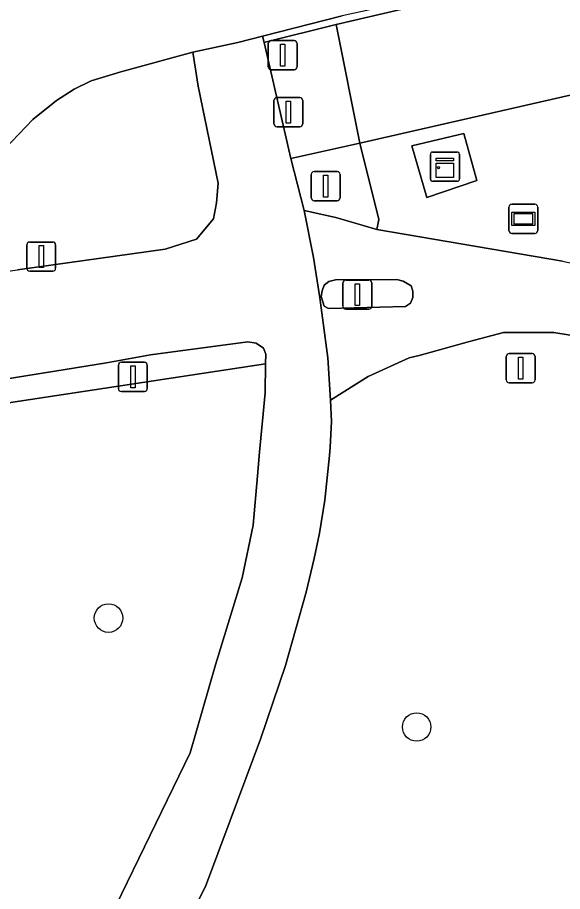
# Model space of a CAD drawing. Extents: x 162879 to 165540, y 384011 to 385181.
# Drawn here: x 164603.91 to 164622.6, y 385052.55 to 385082.51 of the extents above; entities that cross this region are included whole.
import ezdxf

# ---------------------------------------------------------------- set-up
doc = ezdxf.new("R2010")
doc.units = 0
for name, color, linetype in [('IMGEO_Berm_groen', 7, 'Continuous'), ('IMGEO_Berm_open', 7, 'Continuous'), ('IMGEO_Boom', 7, 'Continuous'), ('IMGEO_Drukknoppaal', 7, 'Continuous'), ('IMGEO_Fietspad_gesloten', 7, 'Continuous'), ('IMGEO_Fietspad_open', 7, 'Continuous'), ('IMGEO_Groenvoorziening', 7, 'Continuous'), ('IMGEO_Kast', 7, 'Continuous'), ('IMGEO_OVBaan_gesloten', 7, 'Continuous'), ('IMGEO_Verkeersbordpaal', 7, 'Continuous'), ('IMGEO_Verkeerseiland_open', 7, 'Continuous'), ('IMGEO_Verkeersregelinstallatiepaal', 7, 'Continuous'), ('IMGEO_Voetpad_open', 7, 'Continuous'), ('IMGEO_Wegwijzer', 7, 'Continuous')]:
    doc.layers.add(name, color=color, linetype=linetype)

msp = doc.modelspace()

# ---------------------------------------------------------------- linework, layer by layer
at = {"layer": 'IMGEO_Berm_groen'}
msp.add_lwpolyline([(164719.282, 385099.671), (164719.13, 385100.522), (164718.45, 385104.322), (164713.486, 385103.401), (164698.982, 385100.582), (164667.371, 385094.046), (164655.04, 385091.386), (164642.293, 385088.586), (164629.439, 385085.667), (164614.836, 385082.268), (164615.652, 385078.203), (164629.569, 385081.371), (164650.853, 385086.216), (164658.793, 385088.023), (164659.479, 385085.011), (164659.461, 385086.255), (164659.848, 385087.093), (164660.349, 385087.538), (164661.709, 385088.2), (164666.011, 385089.107), (164701.129, 385096.318)], close=True, dxfattribs=at)
at = {"layer": 'IMGEO_Berm_open'}
msp.add_lwpolyline([(164718.45, 385104.322), (164718.399, 385104.608), (164716.206, 385104.189), (164705.543, 385102.119), (164695.302, 385100.068), (164680.982, 385097.197), (164671.148, 385095.097), (164659.639, 385092.571), (164653.471, 385091.23), (164647.874, 385090.014), (164637.467, 385087.663), (164625.32, 385084.938), (164617.099, 385083.003), (164615.044, 385082.558), (164612.311, 385081.867), (164612.364, 385081.651), (164612.401, 385081.66), (164614.836, 385082.268), (164629.439, 385085.667), (164642.293, 385088.586), (164655.04, 385091.386), (164667.371, 385094.046), (164698.982, 385100.582), (164713.486, 385103.401)], close=True, dxfattribs=at)
at = {"layer": 'IMGEO_Boom'}
for centre in [(164607.03, 385061.921), (164617.595, 385058.188)]:
    msp.add_circle(centre, 0.489, dxfattribs=at)
at = {"layer": 'IMGEO_Drukknoppaal'}
for p, q in [((164612.699, 385078.86), (164612.699, 385079.66)), ((164612.699, 385079.66), (164612.699, 385078.86)), ((164612.799, 385079.76), (164613.589, 385079.76)), ((164613.589, 385079.76), (164612.799, 385079.76)), ((164613.689, 385079.66), (164613.689, 385078.86)), ((164613.689, 385078.86), (164613.689, 385079.66)), ((164613.589, 385078.76), (164612.799, 385078.76)), ((164612.799, 385078.76), (164613.589, 385078.76)), ((164604.328, 385074.81), (164605.118, 385074.81)), ((164605.118, 385074.81), (164604.328, 385074.81)), ((164604.228, 385073.91), (164604.228, 385074.71)), ((164604.228, 385074.71), (164604.228, 385073.91)), ((164605.218, 385074.71), (164605.218, 385073.91)), ((164605.218, 385073.91), (164605.218, 385074.71)), ((164605.118, 385073.81), (164604.328, 385073.81)), ((164604.328, 385073.81), (164605.118, 385073.81))]:
    msp.add_line(p, q, dxfattribs=at)
for points in [[(164613.119, 385079.635), (164613.269, 385079.635), (164613.269, 385078.885), (164613.119, 385078.885), (164613.119, 385079.635)], [(164604.648, 385074.685), (164604.798, 385074.685), (164604.798, 385073.935), (164604.648, 385073.935), (164604.648, 385074.685)]]:
    msp.add_lwpolyline(points, dxfattribs=at)
for centre, start, end in [((164612.799, 385079.66), 90, 180), ((164612.799, 385079.66), 90, 180), ((164613.589, 385079.66), 0, 90), ((164613.589, 385079.66), 360, 90), ((164612.799, 385078.86), 180, 270), ((164612.799, 385078.86), 180, 270), ((164613.589, 385078.86), 270, 0), ((164613.589, 385078.86), 270, 0), ((164604.328, 385074.71), 90, 180), ((164604.328, 385074.71), 90, 180), ((164605.118, 385074.71), 0, 90), ((164605.118, 385074.71), 360, 90), ((164604.328, 385073.91), 180, 270), ((164604.328, 385073.91), 180, 270), ((164605.118, 385073.91), 270, 0), ((164605.118, 385073.91), 270, 0)]:
    msp.add_arc(centre, 0.1, start, end, dxfattribs=at)
at = {"layer": 'IMGEO_Fietspad_gesloten'}
msp.add_lwpolyline([(164622.597, 385074.151), (164616.231, 385075.233), (164614.823, 385075.647), (164613.739, 385075.884), (164614.053, 385074.276), (164614.279, 385072.898), (164614.554, 385070.841), (164614.637, 385069.386), (164615.933, 385070.196), (164617.338, 385070.838), (164617.678, 385070.921), (164619.404, 385071.396), (164620.572, 385071.714), (164622.303, 385071.709), (164625.736, 385071.15)], dxfattribs=at)
msp.add_lwpolyline([(164617.458, 385072.905), (164617.379, 385072.713), (164617.209, 385072.602), (164614.576, 385072.533), (164614.418, 385072.61), (164614.326, 385072.946), (164614.351, 385073.133), (164614.424, 385073.326), (164614.586, 385073.452), (164614.809, 385073.515), (164616.915, 385073.53), (164617.127, 385073.466), (164617.405, 385073.307), (164617.469, 385073.126)], close=True, dxfattribs=at)
at = {"layer": 'IMGEO_Fietspad_open'}
for points in [[(164605.146, 385042.553), (164610.359, 385052.718), (164611.199, 385054.988), (164612.245, 385057.775), (164613.099, 385060.291), (164613.807, 385062.809), (164614.085, 385063.963), (164614.26, 385064.83), (164614.448, 385065.965), (164614.603, 385067.496), (164614.632, 385067.781), (164614.677, 385068.661), (164614.637, 385069.386), (164614.554, 385070.841), (164614.279, 385072.898), (164614.053, 385074.276), (164613.739, 385075.884), (164613.279, 385077.671), (164612.364, 385081.651), (164612.311, 385081.867), (164611.464, 385081.653), (164609.926, 385081.32), (164610.102, 385080.149), (164610.795, 385076.829), (164610.734, 385076.158), (164610.624, 385075.603), (164610.041, 385074.903), (164608.969, 385074.566), (164603.907, 385073.857)], [(164602.407, 385069.933), (164606.958, 385070.669), (164608.473, 385070.946), (164611.811, 385071.386), (164612.088, 385071.339), (164612.339, 385071.176), (164612.419, 385070.962), (164612.412, 385070.632), (164612.398, 385069.637), (164612.203, 385067.603), (164612.143, 385066.799), (164611.988, 385065.101), (164611.609, 385063.296), (164610.703, 385060.313), (164609.827, 385057.3), (164605.912, 385049.235)]]:
    msp.add_lwpolyline(points, dxfattribs=at)
at = {"layer": 'IMGEO_Groenvoorziening'}
for points in [[(164661.78, 385077.78), (164660.19, 385082.432), (164659.722, 385083.86), (164659.479, 385085.011), (164658.793, 385088.023), (164650.853, 385086.216), (164629.569, 385081.371), (164615.652, 385078.203), (164616.295, 385075.576), (164616.231, 385075.233), (164622.597, 385074.151), (164625.465, 385073.535), (164629.517, 385072.572), (164631.583, 385072.063), (164635.565, 385070.558), (164638.736, 385071.161), (164643.085, 385071.988), (164645.882, 385073.105), (164653.767, 385075.537), (164662.317, 385077.236)], [(164609.926, 385081.32), (164607.456, 385080.646), (164606.435, 385080.331), (164605.847, 385080.051), (164605.249, 385079.662), (164604.433, 385079.011), (164603.47, 385078.003), (164602.988, 385077.216), (164602.57, 385076.449), (164602.218, 385075.325), (164602.031, 385073.594), (164603.907, 385073.857), (164608.969, 385074.566), (164610.041, 385074.903), (164610.624, 385075.603), (164610.734, 385076.158), (164610.795, 385076.829), (164610.102, 385080.149)], [(164619.662, 385076.921), (164617.942, 385076.334), (164617.431, 385078.103), (164619.208, 385078.534)], [(164612.412, 385070.632), (164602.309, 385069.106), (164602.175, 385069.12), (164602.174, 385069.061), (164602.147, 385066.477), (164601.93, 385063.453), (164601.701, 385059.851), (164601.378, 385057.547), (164600.803, 385054.525), (164600.17, 385052.23), (164599.492, 385049.407), (164599.02, 385047.563), (164598.357, 385045.006), (164598.487, 385044.895), (164602.374, 385042.534), (164603.567, 385044.765), (164605.912, 385049.235), (164609.827, 385057.3), (164610.703, 385060.313), (164611.609, 385063.296), (164611.988, 385065.101), (164612.143, 385066.799), (164612.203, 385067.603), (164612.398, 385069.637)]]:
    msp.add_lwpolyline(points, close=True, dxfattribs=at)
msp.add_lwpolyline([(164625.736, 385071.15), (164622.303, 385071.709), (164620.572, 385071.714), (164619.404, 385071.396), (164617.678, 385070.921), (164617.338, 385070.838), (164615.933, 385070.196), (164614.637, 385069.386), (164614.677, 385068.661), (164614.632, 385067.781), (164614.603, 385067.496), (164614.448, 385065.965), (164614.26, 385064.83), (164614.085, 385063.963), (164613.807, 385062.809), (164613.099, 385060.291), (164612.245, 385057.775), (164611.199, 385054.988), (164610.359, 385052.718), (164605.146, 385042.553)], dxfattribs=at)
at = {"layer": 'IMGEO_Kast'}
for p, q in [((164618.064, 385076.967), (164618.064, 385077.808)), ((164618.064, 385077.808), (164618.064, 385076.967)), ((164618.139, 385077.892), (164618.98, 385077.892)), ((164618.98, 385077.892), (164618.139, 385077.892)), ((164619.064, 385077.817), (164619.064, 385076.976)), ((164619.064, 385076.976), (164619.064, 385077.817)), ((164618.989, 385076.892), (164618.148, 385076.892)), ((164618.148, 385076.892), (164618.989, 385076.892))]:
    msp.add_line(p, q, dxfattribs=at)
for points in [[(164618.259, 385077.682), (164618.859, 385077.682), (164618.859, 385077.597), (164618.259, 385077.597), (164618.259, 385077.682)], [(164618.259, 385077.507), (164618.859, 385077.507), (164618.859, 385077.018), (164618.259, 385077.018), (164618.259, 385077.507)]]:
    msp.add_lwpolyline(points, dxfattribs=at)
msp.add_circle((164618.343, 385077.356), 0.0377, dxfattribs=at)
for centre, start, end in [((164618.142, 385077.814), 92.4484, 184.2845), ((164618.142, 385077.814), 92.4484, 184.2845), ((164618.986, 385077.814), 2.4484, 94.2845), ((164618.986, 385077.814), 2.4484, 94.2845), ((164618.142, 385076.97), 182.4484, 274.2845), ((164618.142, 385076.97), 182.4484, 274.2845), ((164618.986, 385076.97), 272.4484, 4.2845), ((164618.986, 385076.97), 272.4484, 4.2845)]:
    msp.add_arc(centre, 0.0779, start, end, dxfattribs=at)
at = {"layer": 'IMGEO_OVBaan_gesloten'}
msp.add_lwpolyline([(164599.393, 385082.742), (164601.404, 385073.395), (164601.761, 385071.739), (164602.181, 385069.784), (164602.031, 385073.594), (164602.218, 385075.325), (164602.57, 385076.449), (164602.988, 385077.216), (164603.47, 385078.003), (164604.433, 385079.011), (164605.249, 385079.662), (164605.847, 385080.051), (164606.435, 385080.331), (164607.456, 385080.646), (164609.926, 385081.32), (164611.464, 385081.653), (164612.311, 385081.867), (164615.044, 385082.558)], dxfattribs=at)
at = {"layer": 'IMGEO_Verkeersbordpaal'}
for p, q in [((164614.078, 385077.226), (164614.868, 385077.226)), ((164614.868, 385077.226), (164614.078, 385077.226)), ((164613.978, 385076.326), (164613.978, 385077.126)), ((164613.978, 385077.126), (164613.978, 385076.326)), ((164614.968, 385077.126), (164614.968, 385076.326)), ((164614.968, 385076.326), (164614.968, 385077.126)), ((164614.868, 385076.226), (164614.078, 385076.226)), ((164614.078, 385076.226), (164614.868, 385076.226)), ((164615.065, 385072.606), (164615.065, 385073.406)), ((164615.065, 385073.406), (164615.065, 385072.606)), ((164615.165, 385073.506), (164615.955, 385073.506)), ((164615.955, 385073.506), (164615.165, 385073.506)), ((164616.055, 385073.406), (164616.055, 385072.606)), ((164616.055, 385072.606), (164616.055, 385073.406)), ((164615.955, 385072.506), (164615.165, 385072.506)), ((164615.165, 385072.506), (164615.955, 385072.506)), ((164620.768, 385070.984), (164621.558, 385070.984)), ((164621.558, 385070.984), (164620.768, 385070.984)), ((164607.47, 385070.687), (164608.26, 385070.687)), ((164608.26, 385070.687), (164607.47, 385070.687)), ((164620.668, 385070.084), (164620.668, 385070.884)), ((164620.668, 385070.884), (164620.668, 385070.084)), ((164621.658, 385070.884), (164621.658, 385070.084)), ((164621.658, 385070.084), (164621.658, 385070.884)), ((164607.37, 385069.787), (164607.37, 385070.587)), ((164607.37, 385070.587), (164607.37, 385069.787)), ((164608.36, 385070.587), (164608.36, 385069.787)), ((164608.36, 385069.787), (164608.36, 385070.587)), ((164621.558, 385069.984), (164620.768, 385069.984)), ((164620.768, 385069.984), (164621.558, 385069.984)), ((164608.26, 385069.687), (164607.47, 385069.687)), ((164607.47, 385069.687), (164608.26, 385069.687))]:
    msp.add_line(p, q, dxfattribs=at)
for points in [[(164614.398, 385077.101), (164614.548, 385077.101), (164614.548, 385076.351), (164614.398, 385076.351), (164614.398, 385077.101)], [(164615.485, 385073.381), (164615.635, 385073.381), (164615.635, 385072.631), (164615.485, 385072.631), (164615.485, 385073.381)], [(164621.088, 385070.859), (164621.238, 385070.859), (164621.238, 385070.109), (164621.088, 385070.109), (164621.088, 385070.859)], [(164607.79, 385070.562), (164607.94, 385070.562), (164607.94, 385069.812), (164607.79, 385069.812), (164607.79, 385070.562)]]:
    msp.add_lwpolyline(points, dxfattribs=at)
for centre, start, end in [((164614.078, 385077.126), 90, 180), ((164614.078, 385077.126), 90, 180), ((164614.868, 385077.126), 0, 90), ((164614.868, 385077.126), 360, 90), ((164614.078, 385076.326), 180, 270), ((164614.078, 385076.326), 180, 270), ((164614.868, 385076.326), 270, 0), ((164614.868, 385076.326), 270, 0), ((164615.165, 385073.406), 90, 180), ((164615.165, 385073.406), 90, 180), ((164615.955, 385073.406), 0, 90), ((164615.955, 385073.406), 360, 90), ((164615.165, 385072.606), 180, 270), ((164615.165, 385072.606), 180, 270), ((164615.955, 385072.606), 270, 0), ((164615.955, 385072.606), 270, 0), ((164620.768, 385070.884), 90, 180), ((164620.768, 385070.884), 90, 180), ((164621.558, 385070.884), 0, 90), ((164621.558, 385070.884), 360, 90), ((164607.47, 385070.587), 90, 180), ((164607.47, 385070.587), 90, 180), ((164608.26, 385070.587), 0, 90), ((164608.26, 385070.587), 360, 90), ((164620.768, 385070.084), 180, 270), ((164620.768, 385070.084), 180, 270), ((164621.558, 385070.084), 270, 0), ((164621.558, 385070.084), 270, 0), ((164607.47, 385069.787), 180, 270), ((164607.47, 385069.787), 180, 270), ((164608.26, 385069.787), 270, 0), ((164608.26, 385069.787), 270, 0)]:
    msp.add_arc(centre, 0.1, start, end, dxfattribs=at)
at = {"layer": 'IMGEO_Verkeerseiland_open'}
for points in [[(164616.915, 385073.53), (164614.809, 385073.515), (164614.586, 385073.452), (164614.424, 385073.326), (164614.351, 385073.133), (164614.326, 385072.946), (164614.418, 385072.61), (164614.576, 385072.533), (164617.209, 385072.602), (164617.379, 385072.713), (164617.458, 385072.905), (164617.469, 385073.126), (164617.405, 385073.307), (164617.127, 385073.466)], [(164612.412, 385070.632), (164612.419, 385070.962), (164612.339, 385071.176), (164612.088, 385071.339), (164611.811, 385071.386), (164608.473, 385070.946), (164606.958, 385070.669), (164602.407, 385069.933), (164602.181, 385069.784), (164602.175, 385069.12), (164602.309, 385069.106)]]:
    msp.add_lwpolyline(points, close=True, dxfattribs=at)
at = {"layer": 'IMGEO_Verkeersregelinstallatiepaal'}
for p, q in [((164612.604, 385081.714), (164613.394, 385081.714)), ((164613.394, 385081.714), (164612.604, 385081.714)), ((164612.504, 385080.814), (164612.504, 385081.614)), ((164612.504, 385081.614), (164612.504, 385080.814)), ((164613.494, 385081.614), (164613.494, 385080.814)), ((164613.494, 385080.814), (164613.494, 385081.614)), ((164613.394, 385080.714), (164612.604, 385080.714)), ((164612.604, 385080.714), (164613.394, 385080.714))]:
    msp.add_line(p, q, dxfattribs=at)
msp.add_lwpolyline([(164612.924, 385081.589), (164613.074, 385081.589), (164613.074, 385080.839), (164612.924, 385080.839), (164612.924, 385081.589)], dxfattribs=at)
for centre, start, end in [((164612.604, 385081.614), 90, 180), ((164612.604, 385081.614), 90, 180), ((164613.394, 385081.614), 0, 90), ((164613.394, 385081.614), 360, 90), ((164612.604, 385080.814), 180, 270), ((164612.604, 385080.814), 180, 270), ((164613.394, 385080.814), 270, 0), ((164613.394, 385080.814), 270, 0)]:
    msp.add_arc(centre, 0.1, start, end, dxfattribs=at)
at = {"layer": 'IMGEO_Voetpad_open'}
for points in [[(164614.836, 385082.268), (164612.401, 385081.66), (164612.364, 385081.651), (164613.279, 385077.671), (164615.652, 385078.203)], [(164617.431, 385078.103), (164617.942, 385076.334), (164619.662, 385076.921), (164619.208, 385078.534)], [(164615.652, 385078.203), (164613.279, 385077.671), (164613.739, 385075.884), (164614.823, 385075.647), (164616.231, 385075.233), (164616.295, 385075.576)]]:
    msp.add_lwpolyline(points, close=True, dxfattribs=at)
at = {"layer": 'IMGEO_Wegwijzer'}
for p, q in [((164620.759, 385075.205), (164620.759, 385076.005)), ((164620.759, 385076.005), (164620.759, 385075.205)), ((164620.859, 385076.105), (164621.649, 385076.105)), ((164621.649, 385076.105), (164620.859, 385076.105)), ((164621.749, 385076.005), (164621.749, 385075.205)), ((164621.749, 385075.205), (164621.749, 385076.005)), ((164621.649, 385075.105), (164620.859, 385075.105)), ((164620.859, 385075.105), (164621.649, 385075.105))]:
    msp.add_line(p, q, dxfattribs=at)
for points in [[(164620.86, 385075.837), (164621.648, 385075.837), (164621.648, 385075.373), (164620.86, 385075.373), (164620.86, 385075.837)], [(164620.925, 385075.772), (164620.925, 385075.438), (164621.583, 385075.438), (164621.583, 385075.772), (164620.925, 385075.772)]]:
    msp.add_lwpolyline(points, dxfattribs=at)
for centre, start, end in [((164620.859, 385076.005), 90, 180), ((164620.859, 385076.005), 90, 180), ((164621.649, 385076.005), 0, 90), ((164621.649, 385076.005), 360, 90), ((164620.859, 385075.205), 180, 270), ((164620.859, 385075.205), 180, 270), ((164621.649, 385075.205), 270, 0), ((164621.649, 385075.205), 270, 0)]:
    msp.add_arc(centre, 0.1, start, end, dxfattribs=at)

doc.saveas('drawing.dxf')
